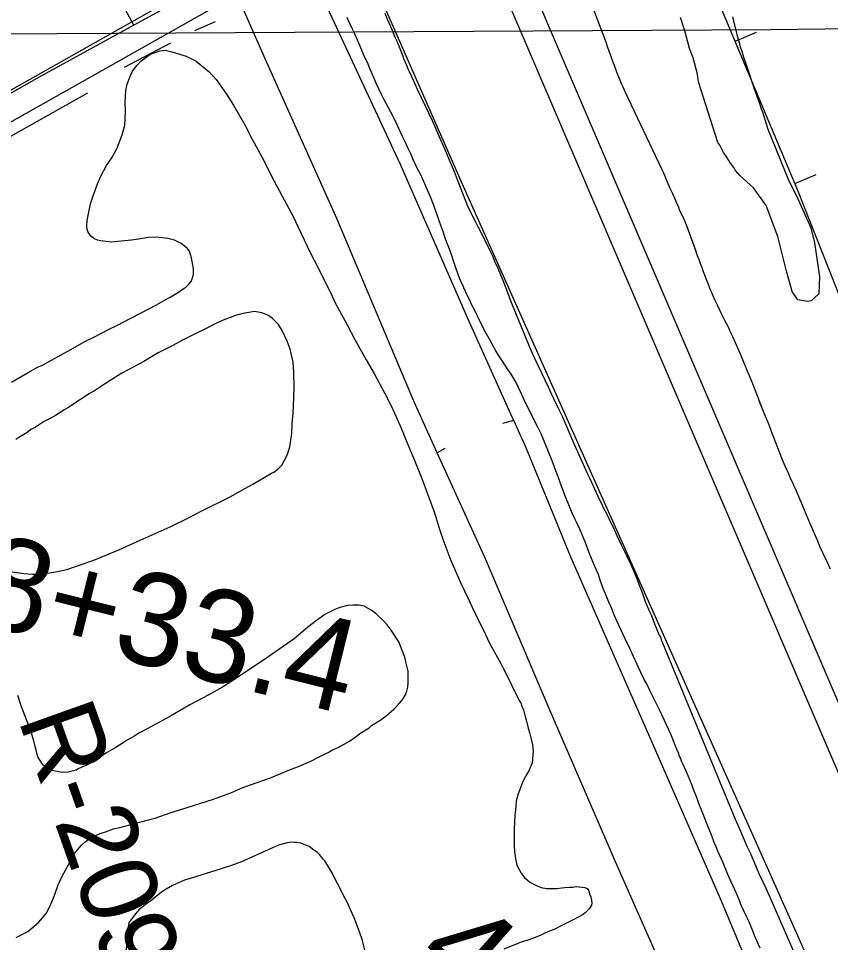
# Model space of a CAD drawing. Extents: x 3297753 to 3335611, y 652252 to 677623.
# Drawn here: x 3315560 to 3316436, y 662100 to 663097 of the extents above; entities that cross this region are included whole.
import ezdxf

# ---------------------------------------------------------------- set-up
doc = ezdxf.new("R2010")
doc.units = 0
for name, color, linetype in [('V-BORW-LINE', 7, 'Continuous'), ('V-LEVE-TOET', 7, 'Continuous'), ('V-RIVR-RANG-IDEN', 7, 'Continuous'), ('V-ROAD-CNTR', 7, 'Continuous'), ('V-RRAP-FSHR', 7, 'Continuous'), ('V-SITE-VEGE', 7, 'Continuous'), ('V-SURV-IDEN', 7, 'Continuous'), ('V-SURV-LINE', 7, 'Continuous'), ('V-TOPO-BNDY', 7, 'Continuous'), ('V-TOPO-SHOR', 7, 'Continuous')]:
    doc.layers.add(name, color=color, linetype=linetype)

msp = doc.modelspace()

# ---------------------------------------------------------------- linework, layer by layer
at = {"layer": 'V-BORW-LINE'}
for p, q in [((3316332.77, 663072.32), (3316355.82, 663082.01)), ((3316397.29, 662918.72), (3316420.34, 662928.41))]:
    msp.add_line(p, q, dxfattribs=at)
msp.add_lwpolyline([(3316706.74, 662117.51), (3316642.96, 662229.45), (3316610.27, 662349.81), (3316599.12, 662409.31), (3316544.45, 662547.66), (3316400.43, 662911.25), (3316105.85, 663612.54), (3315860.04, 664231.5), (3315715.57, 664611.06), (3315537.28, 665026.25), (3315353.49, 665472.93), (3315242.53, 665778.61), (3315066.27, 666134.89)], dxfattribs=at)
at = {"layer": 'V-LEVE-TOET'}
for points in [[(3315387.41, 664441.65), (3315483.36, 664205.86), (3315587.59, 663945.11), (3315694.58, 663674.65), (3315808.52, 663414.58), (3315938.38, 663146.17), (3316039.19, 662915.92), (3316432.67, 662033.9), (3316649.02, 661587.08), (3316677.71, 661523.72), (3316684.19, 661508.5), (3316690.18, 661489.33), (3316691.57, 661471.9), (3316689.18, 661464.14), (3316676.81, 661453.86), (3316656.36, 661443.28), (3316646.69, 661437.75), (3316638.6, 661430.63), (3316636.21, 661424.46), (3316638.81, 661414.08)], [(3316211.81, 663022.71), (3316210.51, 663025.5), (3316208.29, 663030.89), (3316205.52, 663037.58), (3316202.56, 663045.95), (3316201.26, 663049.3), (3316196.45, 663062.69), (3316195.16, 663066.22), (3316193.86, 663069.94), (3316175.73, 663118.65)], [(3316413.96, 662550.97), (3316398.42, 662588.53), (3316396.19, 662592.81), (3316395.08, 662595.6), (3316393.04, 662599.69), (3316390.27, 662606.2), (3316387.12, 662613.08), (3316385.83, 662616.24), (3316383.23, 662622.37), (3316371.95, 662651.19), (3316370.1, 662656.03), (3316368.98, 662659.19), (3316363.99, 662670.9), (3316359.55, 662682.61), (3316357.51, 662687.82), (3316356.22, 662691.35), (3316351.03, 662704.37), (3316346.22, 662716.08), (3316342.52, 662725.01), (3316338.82, 662733.93), (3316337.15, 662737.65), (3316331.6, 662750.11), (3316330.3, 662753.27), (3316328.26, 662757.55), (3316326.23, 662762.01), (3316324.74, 662764.99), (3316321.96, 662770.2), (3316320.11, 662773.92), (3316317.71, 662778.94), (3316314, 662786.74), (3316311.22, 662792.51), (3316306.04, 662804.04), (3316303.27, 662811.66), (3316298.83, 662823.56), (3316296.79, 662828.77), (3316295.49, 662832.11), (3316293.46, 662837.32), (3316292.16, 662840.85), (3316290.31, 662846.24), (3316287.17, 662855.54), (3316285.87, 662858.89), (3316284.58, 662862.42), (3316282.91, 662867.07), (3316280.51, 662873.2), (3316276.62, 662882.32), (3316273.29, 662889.38), (3316271.99, 662892.91), (3316269.58, 662898.12), (3316267.92, 662901.65), (3316265.51, 662907.42), (3316262.73, 662913.37), (3316259.4, 662920.81), (3316255.7, 662929.92), (3316254.03, 662933.45), (3316214.22, 663017.69), (3316211.81, 663022.71)], [(3316435.81, 662502.62), (3316433.41, 662507.46), (3316432.11, 662510.62), (3316430.63, 662513.78), (3316428.22, 662518.43), (3316426.93, 662521.41), (3316425.07, 662525.31), (3316421.93, 662532.94), (3316413.96, 662550.97)]]:
    msp.add_lwpolyline(points, dxfattribs=at)
at = {"layer": 'V-ROAD-CNTR'}
for points in [[(3315028.48, 662725.68), (3315537.89, 663012.24), (3315816.4, 663169.26), (3315838.21, 663170.55)], [(3315043.19, 662699.53), (3315552.61, 662986.1), (3315825.09, 663139.72), (3315829.22, 663139.97)]]:
    msp.add_lwpolyline(points, dxfattribs=at)
at = {"layer": 'V-RRAP-FSHR'}
msp.add_spline([(3320150.09, 662315.57), (3320047.66, 662286.07), (3319931.17, 662251.44), (3319796.75, 662213.62), (3319527.39, 662140.55), (3319274.19, 662042.74), (3319037.81, 661963.73), (3318810.27, 661886.82), (3318640.56, 661831.26), (3318442.36, 661771.51), (3318223.46, 661674.42), (3318125.37, 661625.89), (3317894.87, 661465.55), (3317737.05, 661336.67), (3317612.9, 661222.68), (3317433.81, 661109.89), (3317347.16, 661063.4), (3317219.78, 661006.27), (3317048.57, 660941.68), (3316920.5, 660895.56), (3316802.75, 660835.25), (3316727.52, 660743.33), (3316559.69, 660646.41), (3316447.95, 660562.27), (3316323.7, 660479.21), (3316253.56, 660449.94), (3316120.17, 660384.24), (3315999.77, 660284.17), (3315912.51, 660202.12), (3315858.05, 660160.36)], degree=3, dxfattribs=at)
at = {"layer": 'V-SITE-VEGE'}
for points in [[(3316123.69, 662647.98), (3316120.01, 662655.88), (3316107.47, 662680.57), (3316096.9, 662703.27), (3316090.99, 662713.15), (3316087.55, 662718.09), (3316081.64, 662726.98), (3316077.46, 662733.64), (3316074.51, 662738.09), (3316070.57, 662745.25), (3316067.87, 662750.68), (3316063.44, 662758.33), (3316060.49, 662763.76), (3316056.56, 662772.15), (3316054.1, 662776.84), (3316051.89, 662781.53), (3316048.44, 662788.2), (3316046.72, 662792.15), (3316044.02, 662797.58), (3316040.09, 662805.97), (3316038.86, 662808.93), (3316037.14, 662812.39), (3316034.43, 662819.3), (3316030.75, 662829.91), (3316025.35, 662845.95), (3316022.4, 662853.1), (3316019.46, 662860.76), (3316017.98, 662865.94), (3316015.04, 662874.58), (3316012.83, 662880.5), (3316008.41, 662893.09), (3316004.97, 662902.46), (3315998.09, 662918.51), (3315993.17, 662928.63), (3315989.73, 662935.29), (3315985.55, 662944.42), (3315983.34, 662949.85), (3315979.65, 662957.26), (3315977.44, 662962.2), (3315973.75, 662969.35), (3315971.54, 662974.04), (3315968.35, 662981.2), (3315963.68, 662990.83), (3315953.84, 663009.83), (3315951.38, 663014.77), (3315945.48, 663027.11), (3315941.06, 663036.99), (3315938.6, 663042.91), (3315936.88, 663047.35), (3315931.72, 663057.97), (3315930, 663062.41), (3315922.14, 663080.92), (3315919.68, 663086.1), (3315915.99, 663093.51), (3315914.27, 663097.95)], [(3315954.73, 663102.57), (3315957.68, 663095.41), (3315962.59, 663084.31), (3315963.82, 663081.1), (3315966.03, 663075.92), (3315967.75, 663072.21), (3315970.21, 663066.04), (3315972.91, 663059.62), (3315974.14, 663055.92), (3315975.12, 663053.46), (3315977.09, 663049.01), (3315980.04, 663041.61), (3315981.02, 663039.63), (3315985.94, 663028.77), (3315989.87, 663020.63), (3316002.16, 662994.22), (3316006.09, 662986.07), (3316011.74, 662973.48), (3316021.08, 662952.26), (3316024.28, 662944.36), (3316029.68, 662931.78), (3316032.87, 662922.89), (3316039.51, 662906.6), (3316043.68, 662895.49), (3316046.88, 662888.58), (3316052.29, 662878.21), (3316055.48, 662871.55), (3316060.16, 662862.67), (3316067.28, 662847.86), (3316071.22, 662839.96), (3316073.18, 662835.02), (3316076.62, 662827.37), (3316083.01, 662812.56), (3316085.22, 662805.9), (3316091.36, 662789.61), (3316112.25, 662738.77), (3316116.18, 662730.37), (3316131.17, 662699.27), (3316133.88, 662692.86), (3316136.83, 662686.93), (3316142.48, 662674.84), (3316146.42, 662666.94), (3316157.22, 662641.52), (3316172.96, 662606.22), (3316175.17, 662602.02), (3316179.35, 662593.14), (3316186.47, 662577.34), (3316188.44, 662573.64), (3316191.14, 662567.72), (3316194.34, 662561.79), (3316196.55, 662557.35), (3316202.21, 662545.5), (3316205.15, 662538.83), (3316209.83, 662528.96), (3316213.27, 662521.8), (3316215.73, 662517.36), (3316218.68, 662510.45), (3316220.15, 662507.73), (3316223.59, 662500.08), (3316225.56, 662495.15), (3316229.49, 662484.53), (3316232.44, 662477.38), (3316235.87, 662467.75), (3316240.29, 662456.9), (3316242.02, 662453.19), (3316245.7, 662443.57), (3316250.86, 662431.47), (3316252.09, 662429.25), (3316253.32, 662425.8), (3316254.55, 662423.08), (3316332.92, 662233.04), (3316334.15, 662229.58), (3316338.57, 662219.96), (3316345.45, 662203.92), (3316349.39, 662195.77), (3316351.84, 662189.85), (3316356.02, 662180.47), (3316358.48, 662174.3), (3316362.66, 662165.17), (3316365.85, 662158.5), (3316370.52, 662147.89), (3316450.39, 661965)], [(3316341.95, 663054.97), (3316344.04, 663049), (3316347.88, 663037.42), (3316351.02, 663027.24), (3316353.47, 663020.92), (3316358.36, 663007.23), (3316359.41, 663004.08), (3316360.8, 662999.16), (3316362.2, 662996), (3316368.13, 662977.4), (3316390.69, 662921.55), (3316399.54, 662904.69), (3316414.46, 662870.81), (3316418.41, 662854.62), (3316423.73, 662818.37), (3316423, 662799.66), (3316414.66, 662792.12), (3316410.79, 662791.43), (3316400.3, 662793.15), (3316394.47, 662802.04), (3316387.73, 662825.67), (3316378.9, 662861.7), (3316366.33, 662894.93), (3316352.56, 662914.12), (3316338.23, 662926.94), (3316333.33, 662932.91), (3316331.23, 662936.07), (3316327.73, 662940.64), (3316322.48, 662949.41), (3316320.39, 662952.22), (3316316.19, 662959.95), (3316314.09, 662963.11), (3316293.15, 663028.39), (3316292.46, 663034), (3316291.76, 663038.21), (3316287.58, 663054.35), (3316283.73, 663064.18), (3316278.5, 663083.48), (3316273.97, 663097.87)], [(3316330.09, 663098.48), (3316334.62, 663079.53), (3316337.41, 663069.35), (3316338.11, 663066.2), (3316339.85, 663061.63), (3316341.95, 663054.97)], [(3315552.11, 662704.31), (3315563.12, 662710.97), (3315569.8, 662714.88), (3315580.8, 662720.76), (3315584.73, 662722.32), (3315616.16, 662739.54), (3315630.31, 662747.76), (3315640.91, 662752.85), (3315656.63, 662761.07), (3315666.45, 662765.76), (3315680.6, 662773.59), (3315701.03, 662783.77), (3315708.49, 662787.68), (3315717.92, 662793.16), (3315723.03, 662795.9), (3315732.07, 662801.38), (3315738.36, 662805.69), (3315740.32, 662807.26), (3315743.86, 662810.39), (3315745.83, 662813.14), (3315747.41, 662817.06), (3315748.2, 662820.59), (3315748.2, 662826.48), (3315746.26, 662838.65), (3315743.92, 662845.73), (3315741.57, 662848.87), (3315738.43, 662851.62), (3315734.9, 662853.98), (3315727.84, 662857.53), (3315720.78, 662859.5), (3315708.22, 662860.7), (3315699.97, 662860.32), (3315688.98, 662858.77), (3315681.52, 662857.6), (3315670.13, 662856.44), (3315659.92, 662855.28), (3315648.15, 662856.87), (3315644.61, 662857.66), (3315641.48, 662858.84), (3315637.16, 662862.38), (3315634.42, 662867.1), (3315633.64, 662869.07), (3315633.25, 662872.99), (3315633.66, 662878.88), (3315637.22, 662896.93), (3315639.98, 662905.56), (3315644.71, 662918.51), (3315648.26, 662926.75), (3315654.56, 662938.12), (3315660.07, 662946.36), (3315665.58, 662956.16), (3315671.49, 662971.07), (3315674.26, 662981.67), (3315675.06, 662996.58), (3315674.69, 663006.4), (3315675.49, 663018.96), (3315676.68, 663026.03), (3315680.23, 663035.05), (3315682.59, 663039.76), (3315687.71, 663046.42), (3315691.64, 663050.73), (3315698.72, 663056.22), (3315703.82, 663058.96), (3315712.07, 663061.69), (3315717.96, 663062.47), (3315725.02, 663060.89), (3315740.33, 663056.15), (3315751.31, 663050.64), (3315765.03, 663039.62), (3315772.87, 663030.97), (3315783.84, 663015.25), (3315791.67, 663003.07), (3315803.81, 662981.85), (3315811.63, 662966.53), (3315824.55, 662942.96), (3315832.77, 662926.06), (3315846.08, 662900.92)], [(3315846.08, 662900.92), (3315855.08, 662884.41), (3315874.25, 662844.34), (3315882.47, 662828.62), (3315898.12, 662797.19), (3315901.64, 662789.33), (3315914.17, 662766.15), (3315922.39, 662750.44), (3315934.52, 662728.43), (3315943.13, 662713.89), (3315954.88, 662692.29), (3315961.92, 662678.14), (3315971.7, 662656.53), (3315980.3, 662635.32), (3315986.56, 662620.78), (3315994.77, 662600.36), (3315997.12, 662593.68), (3316008.06, 662564.61), (3316013.53, 662546.94), (3316017.44, 662535.15), (3316026.04, 662511.98), (3316036.6, 662488.41), (3316044.03, 662472.3), (3316049.12, 662461.69), (3316056.16, 662446.37), (3316061.25, 662436.94), (3316067.9, 662422.79), (3316080.04, 662400.79), (3316081.99, 662396.47), (3316088.64, 662383.9), (3316094.12, 662372.51), (3316097.25, 662366.22), (3316099.99, 662360.32), (3316101.56, 662358.36), (3316102.73, 662354.82), (3316104.29, 662350.9), (3316106.25, 662343.83), (3316107.81, 662338.72), (3316109.37, 662331.26), (3316110.93, 662326.55), (3316112.88, 662319.08), (3316114.05, 662313.19), (3316114.82, 662306.12), (3316113.62, 662293.57), (3316110.47, 662285.72), (3316106.93, 662279.84), (3316103.78, 662273.56), (3316098.26, 662259.04), (3316096.68, 662252.37), (3316096.28, 662247.27), (3316095.48, 662239.81), (3316095.08, 662237.45), (3316094.27, 662222.54), (3316094.25, 662204.48), (3316094.63, 662197.81), (3316096.18, 662188.38), (3316097.35, 662183.28), (3316100.09, 662177.78), (3316102.05, 662174.63), (3316105.57, 662169.92), (3316111.45, 662164.8), (3316119.3, 662160.86), (3316123.61, 662159.29), (3316129.11, 662158.1), (3316140.89, 662158.08), (3316145.6, 662158.86), (3316149.13, 662159.25), (3316153.85, 662159.63), (3316157.38, 662159.62), (3316161.7, 662160.41), (3316170.72, 662159.21), (3316173.08, 662158.03), (3316174.65, 662156.46), (3316175.43, 662154.49), (3316175.82, 662152.14), (3316176.99, 662149.39), (3316177.38, 662147.43), (3316178.16, 662142.32), (3316177.76, 662139.96), (3316175.79, 662136.44), (3316173.83, 662134.87), (3316171.47, 662132.12), (3316168.71, 662130.17), (3316158.89, 662124.68), (3316153, 662121.95), (3316143.57, 662117.25), (3316138.07, 662114.12), (3316129.03, 662110.6), (3316123.14, 662107.86), (3316116.85, 662105.12), (3316108.21, 662102), (3316101.93, 662100.05), (3316083.07, 662092.61)], [(3315552.57, 662499.78), (3315565.13, 662497.8), (3315574.16, 662497.39), (3315583.58, 662497.38), (3315599.68, 662499.71), (3315611.85, 662502.43), (3315630.31, 662508.68), (3315642.49, 662512.98), (3315667.63, 662523.54), (3315687.67, 662532.54), (3315723.02, 662548.19), (3315743.85, 662558.36), (3315757.21, 662565.41), (3315787.85, 662580.66), (3315803.57, 662589.67), (3315812.22, 662594.37), (3315832.65, 662606.11), (3315835.01, 662607.29), (3315839.33, 662610.42), (3315843.65, 662614.73), (3315849.56, 662625.71), (3315852.32, 662634.74), (3315854.31, 662648.87), (3315854.72, 662659.47), (3315855.91, 662670.85), (3315856.73, 662687.73), (3315857.14, 662699.11), (3315856.77, 662715.21), (3315856, 662725.81), (3315852.49, 662739.95), (3315849.37, 662748.59), (3315843.89, 662759.98), (3315839.97, 662766.67), (3315833.31, 662773.35), (3315828.6, 662776.49), (3315821.93, 662779.26), (3315814.08, 662780.45), (3315808.19, 662779.67), (3315801.52, 662778.5), (3315793.66, 662776.16), (3315782.27, 662771.86), (3315774.02, 662768.34), (3315760.66, 662761.69), (3315750.84, 662756.99), (3315736.31, 662749.56), (3315726.08, 662744.08), (3315710.37, 662735.86), (3315694.66, 662726.85), (3315684.83, 662721.37), (3315671.08, 662713.94), (3315653.4, 662702.97), (3315647.11, 662698.66), (3315641.61, 662695.14), (3315636.1, 662692.01), (3315629.42, 662687.31), (3315624.71, 662684.57), (3315613.31, 662677.13), (3315609.38, 662674.78), (3315599.56, 662668.51), (3315592.09, 662664.6), (3315586.59, 662661.47), (3315577.95, 662655.98), (3315572.84, 662653.24), (3315568.52, 662649.72), (3315559.87, 662644.63), (3315556.73, 662642.67)], [(3316359.83, 662093.89), (3316354.42, 662105.74), (3316350.74, 662115.11), (3316347.79, 662122.27), (3316345.33, 662127.21), (3316341.89, 662134.86), (3316339.43, 662140.04), (3316336.48, 662147.7), (3316334.27, 662152.88), (3316324.93, 662173.36), (3316319.77, 662185.95), (3316314.12, 662198.29), (3316312.16, 662202.98), (3316310.19, 662207.92), (3316307.74, 662214.83), (3316302.82, 662226.43), (3316296.19, 662243.7), (3316294.47, 662247.9), (3316290.78, 662258.02), (3316288.57, 662262.95), (3316285.63, 662271.1), (3316280.22, 662283.93), (3316276.29, 662292.57), (3316274.81, 662295.53), (3316273.34, 662299.73), (3316272.36, 662301.7), (3316271.87, 662303.68), (3316270.64, 662306.15), (3316268.92, 662310.83), (3316267.2, 662314.54), (3316263.52, 662324.66), (3316258.35, 662335.27), (3316256.63, 662339.46), (3316253.68, 662345.64), (3316251.72, 662350.08), (3316246.06, 662360.94), (3316242.87, 662367.36), (3316240.9, 662371.8), (3316237.46, 662378.96), (3316234.75, 662383.65), (3316231.06, 662391.3), (3316219.02, 662417.22), (3316214.1, 662427.34), (3316204.76, 662447.58), (3316202.31, 662453.26), (3316198.87, 662461.65), (3316196.41, 662467.08), (3316192.97, 662475.96), (3316190.51, 662481.88), (3316187.32, 662490.77), (3316185.36, 662496.94), (3316181.43, 662505.58), (3316175.28, 662520.39), (3316170.86, 662531.98), (3316165.21, 662545.81), (3316162.02, 662552.72), (3316159.8, 662556.91), (3316157.35, 662562.34), (3316148.99, 662582.58), (3316146.04, 662590.23), (3316144.33, 662595.17), (3316142.61, 662600.6), (3316140.4, 662605.78), (3316135.48, 662619.6), (3316127.62, 662638.85), (3316123.69, 662647.98)], [(3315956.28, 662344.46), (3315964.54, 662351.51), (3315968.47, 662355.43), (3315973.58, 662361.31), (3315977.12, 662367.19), (3315978.7, 662371.12), (3315979.49, 662375.44), (3315979.89, 662380.15), (3315979.91, 662392.71), (3315977.96, 662401.35), (3315976.4, 662407.63), (3315969.76, 662424.13), (3315961.53, 662436.7), (3315957.23, 662442.6), (3315952.52, 662447.71), (3315945.07, 662454.79), (3315939.98, 662458.33), (3315932.53, 662462.66), (3315927.03, 662463.85), (3315920.36, 662463.86), (3315914.47, 662463.48), (3315906.22, 662461.13), (3315900.72, 662459.18), (3315890.11, 662453.7), (3315879.5, 662446.26), (3315871.25, 662439.6), (3315857.09, 662427.45), (3315828.4, 662407.87), (3315817.4, 662400.03), (3315789.89, 662381.63), (3315779.67, 662375.36), (3315764.35, 662366.75), (3315744.31, 662356.18), (3315723.48, 662344.05), (3315716.41, 662340.13), (3315705.41, 662334.26), (3315699.12, 662330.74), (3315689.3, 662325.65), (3315683.8, 662322.13), (3315675.94, 662317.82), (3315671.23, 662314.69), (3315663.76, 662309.99), (3315658.65, 662306.86), (3315653.93, 662304.12), (3315647.25, 662299.42), (3315643.33, 662297.46), (3315638.22, 662294.33), (3315634.68, 662291.97), (3315628, 662288.85), (3315624.07, 662287.28), (3315621.71, 662285.72), (3315612.68, 662283.77), (3315606.79, 662283.39), (3315595.8, 662285.36), (3315590.7, 662287.73), (3315586, 662291.27), (3315582.08, 662297.17), (3315580.91, 662299.52), (3315579.73, 662302.66), (3315578.57, 662307.38), (3315577.39, 662311.3), (3315576.23, 662317.59), (3315575.45, 662319.55), (3315573.49, 662326.23), (3315571.54, 662331.73), (3315562.55, 662355.3), (3315558.64, 662366.3)], [(3315557.04, 662105.23), (3315569.62, 662111.89), (3315581.02, 662121.29), (3315589.27, 662131.09), (3315593.21, 662138.55), (3315597.55, 662148.75), (3315599.52, 662153.85), (3315602.28, 662162.09), (3315604.64, 662166.79), (3315606.22, 662170.71), (3315620.39, 662196.21), (3315623.15, 662199.74), (3315627.47, 662204.83), (3315631.01, 662207.97), (3315636.91, 662212.28), (3315647.52, 662217.37), (3315653.41, 662219.32), (3315662.05, 662222.45), (3315668.73, 662224.01), (3315695.43, 662231.03), (3315706.82, 662234.15), (3315723.32, 662239.62), (3315735.89, 662243.53), (3315768.88, 662254.08), (3315788.52, 662261.5), (3315801.48, 662266.98), (3315831.34, 662277.53), (3315853.73, 662286.92), (3315861.58, 662289.65), (3315874.94, 662295.52), (3315883.98, 662300.21), (3315888.3, 662302.17), (3315891.05, 662303.74), (3315893.8, 662304.91), (3315897.73, 662307.26), (3315900.87, 662308.82), (3315904.41, 662310.39), (3315916.59, 662317.04), (3315924.06, 662322.13), (3315927.98, 662325.27), (3315937.81, 662331.53), (3315940.56, 662333.89), (3315950.39, 662340.15), (3315956.28, 662344.46)], [(3315933.71, 662090.58), (3315930.59, 662101.97), (3315927.46, 662111.4), (3315924.34, 662120.04), (3315921.6, 662126.33), (3315918.86, 662133.01), (3315914.17, 662143.22), (3315910.65, 662149.9), (3315905.56, 662160.12), (3315902.04, 662166.8), (3315898.12, 662175.05), (3315894.99, 662179.76), (3315889.9, 662188.02), (3315888.33, 662189.59), (3315884.41, 662194.7), (3315881.67, 662197.45), (3315878.14, 662199.42), (3315873.04, 662203.35), (3315864.02, 662206.9), (3315859.7, 662207.69), (3315857.35, 662207.7), (3315854.6, 662208.09), (3315849.5, 662207.32), (3315840.07, 662204.97), (3315833.78, 662201.84), (3315800, 662186.98), (3315789.39, 662183.07), (3315779.18, 662179.55), (3315754.04, 662171.74), (3315744.62, 662169.01), (3315738.73, 662167.06), (3315725.76, 662161.19), (3315718.69, 662157.27), (3315713.97, 662154.14), (3315706.5, 662148.27), (3315701.79, 662144.35), (3315697.07, 662141.21), (3315693.93, 662138.86), (3315689.21, 662134.95), (3315687.24, 662132.59), (3315678.66, 662121.41), (3315677, 662111.8), (3315675.79, 662091.78)]]:
    msp.add_lwpolyline(points, dxfattribs=at)
at = {"layer": 'V-SURV-LINE'}
for points in [[(3315755.45, 663966.78), (3316500.52, 662227.34)], [(3316472.93, 662215.55), (3315727.87, 663954.98)]]:
    msp.add_lwpolyline(points, dxfattribs=at)
at = {"layer": 'V-TOPO-BNDY'}
for p, q in [((3316371.29, 663084.98), (3316940.98, 663091.7)), ((3314096.98, 663071.49), (3316371.29, 663084.98))]:
    msp.add_line(p, q, dxfattribs=at)
at = {"layer": 'V-TOPO-SHOR'}
for p, q in [((3315683.97, 663089.62), (3315611.18, 663224.34)), ((3315771.77, 663093.28), (3315749.56, 663083.51)), ((3315723.54, 663070.15), (3315673.69, 663043.83)), ((3316019.73, 662632.85), (3316011.37, 662628.31))]:
    msp.add_line(p, q, dxfattribs=at)
for points in [[(3316181.45, 661264.85), (3316213.93, 661332.97), (3316242.27, 661401.11), (3316265.09, 661462.37), (3316281.71, 661514.68), (3316292.1, 661552.54), (3316300.42, 661590.41), (3316303.92, 661620.7), (3316312.35, 661724.68), (3316311.81, 661816.97), (3316310.49, 661856.23), (3316305.72, 661887.22), (3316290.69, 661965.07), (3316261.23, 662056.71), (3316203.58, 662186.97), (3316132.23, 662352.37), (3316063.61, 662513.63), (3316011.37, 662628.31), (3315986.06, 662683.86), (3315903.05, 662880.96), (3315826.19, 663052.57), (3315743.16, 663240.71)], [(3315865.63, 663166.83), (3315971.24, 662939.67), (3316043.97, 662773.58), (3316093.47, 662663.03)], [(3315752.63, 663127.31), (3315683.97, 663089.62), (3315581.67, 663033.58), (3315411.71, 662937.05), (3315259.37, 662848.49), (3315071.79, 662741.59), (3315065.39, 662739.2), (3315056.39, 662739.01), (3315049.2, 662742.83), (3315030.65, 662776.06), (3315000.33, 662830.31)], [(3316293.46, 662837.32), (3316292.16, 662840.85), (3316290.31, 662846.25), (3316287.17, 662855.54), (3316285.87, 662858.89), (3316284.58, 662862.42), (3316282.91, 662867.07), (3316280.51, 662873.2), (3316276.62, 662882.32), (3316273.29, 662889.38), (3316271.99, 662892.91), (3316269.58, 662898.12), (3316267.92, 662901.66), (3316265.51, 662907.42), (3316262.73, 662913.37), (3316259.4, 662920.81), (3316255.7, 662929.92), (3316254.03, 662933.45), (3316214.22, 663017.69), (3316211.81, 663022.71), (3316210.51, 663025.5), (3316208.29, 663030.89), (3316205.52, 663037.58), (3316202.56, 663045.95), (3316201.26, 663049.3), (3316196.45, 663062.69), (3316195.16, 663066.22), (3316193.86, 663069.94), (3316175.73, 663118.65)], [(3315116.4, 662621.52), (3315079.9, 662685.78), (3315078.92, 662692.78), (3315080.32, 662698.77), (3315085.14, 662705.17), (3315134.19, 662735.29), (3315248.89, 662800.11), (3315411.04, 662890.85), (3315634.45, 663016.5)], [(3316435.81, 662502.62), (3316433.41, 662507.46), (3316432.11, 662510.62), (3316430.63, 662513.78), (3316428.22, 662518.43), (3316426.92, 662521.41), (3316425.07, 662525.31), (3316421.93, 662532.94), (3316413.96, 662550.97), (3316398.42, 662588.53), (3316396.19, 662592.81), (3316395.08, 662595.6), (3316393.04, 662599.69), (3316390.27, 662606.2), (3316387.12, 662613.08), (3316385.83, 662616.24), (3316383.23, 662622.38), (3316371.95, 662651.19), (3316370.09, 662656.03), (3316368.98, 662659.19), (3316363.99, 662670.9), (3316359.55, 662682.62), (3316357.51, 662687.82), (3316356.22, 662691.36), (3316351.03, 662704.37), (3316346.22, 662716.08), (3316342.52, 662725.01), (3316338.82, 662733.94), (3316337.15, 662737.66), (3316331.6, 662750.11), (3316330.3, 662753.27), (3316328.26, 662757.55), (3316326.23, 662762.01), (3316324.74, 662764.99), (3316321.96, 662770.2), (3316320.11, 662773.92), (3316317.71, 662778.94), (3316314, 662786.74), (3316311.22, 662792.51), (3316306.04, 662804.04), (3316303.27, 662811.66), (3316298.83, 662823.56), (3316296.79, 662828.77), (3316295.49, 662832.11), (3316293.46, 662837.32)], [(3316239.62, 662323.96), (3316155.9, 662514.86), (3316107.19, 662633.4), (3316094.16, 662663.03), (3316093.47, 662663.03), (3316081.75, 662659.61)], [(3316338.71, 661412.66), (3316360.85, 661476.68), (3316383.7, 661555.84), (3316394.14, 661624), (3316401.21, 661741.07), (3316399.91, 661787.9), (3316396.58, 661856.09), (3316386.37, 661931.86), (3316379.54, 661969.75), (3316358.31, 662040.72), (3316343.91, 662082.75), (3316317.15, 662146.84), (3316239.62, 662323.96)]]:
    msp.add_lwpolyline(points, dxfattribs=at)

# ---------------------------------------------------------------- texts
at = {"layer": 'V-RIVR-RANG-IDEN'}
msp.add_text('R-209.7', height=83, rotation=289.62634, dxfattribs=at).set_placement((3315558.46, 662341.1))
at = {"layer": 'V-SURV-IDEN'}
for s, rotation, p in [('4358+33.4', 346.04526, (3315293.37, 662499.28)), ('4367+57.8', 318.80478, (3315983.81, 662079.59))]:
    msp.add_text(s, height=100, rotation=rotation, dxfattribs=at).set_placement(p)

doc.saveas('drawing.dxf')
